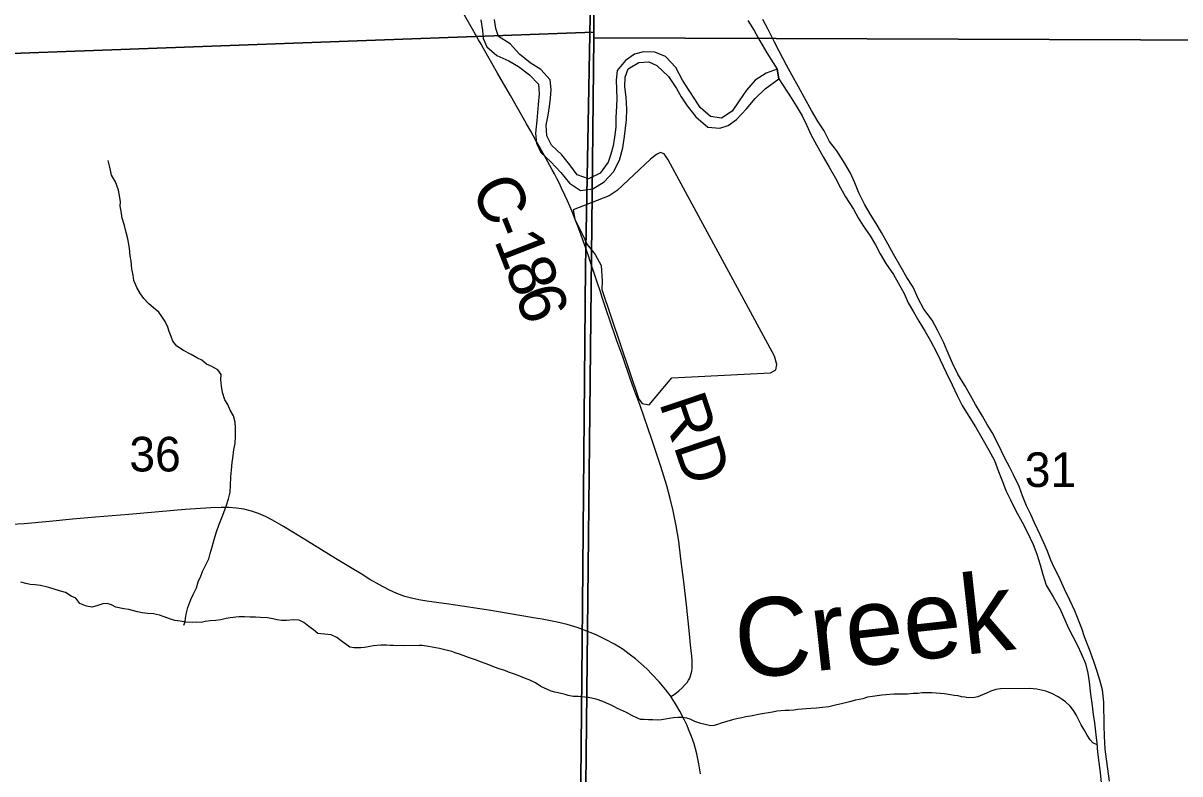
# Model space of a CAD drawing. Extents: x 1985906 to 2360102, y 891258 to 1222054.
# Drawn here: x 2104960 to 2112346, y 1026196 to 1030988 of the extents above; entities that cross this region are included whole.
import ezdxf

# ---------------------------------------------------------------- set-up
doc = ezdxf.new("R2010")
doc.units = 0
for name, color, linetype in [('GM_X_County_Road', 7, 'Continuous'), ('GM_X_County_Road_Text', 7, 'Continuous'), ('GM_X_Major_River', 7, 'Continuous'), ('GM_X_Minor_Lake', 7, 'Continuous'), ('GM_X_Minor_River', 7, 'Continuous'), ('GM_X_Minor_River_Text', 7, 'Continuous'), ('GM_X_Section', 7, 'Continuous'), ('GM_X_Section_Text', 7, 'Continuous'), ('GM_X_State_Route', 7, 'Continuous'), ('GM_X_Township', 7, 'Continuous')]:
    doc.layers.add(name, color=color, linetype=linetype)

msp = doc.modelspace()

# ---------------------------------------------------------------- linework, layer by layer
at = {"layer": 'GM_X_County_Road'}
for points in [[(2108590.1, 1029441.8), (2108570.1, 1029502.1), (2108543.2, 1029582.8), (2108515.4, 1029658.4), (2108498.1, 1029703.3), (2108487.8, 1029729.4), (2108478.9, 1029752.2), (2108463.9, 1029789.4), (2108451, 1029821.1), (2108436.4, 1029853.8), (2108419.9, 1029889.4), (2108398.2, 1029934.6), (2108382.6, 1029968.4), (2108369, 1029997.2), (2108353.6, 1030025.5), (2108337.9, 1030053), (2108294.9, 1030131.7), (2108278.5, 1030160.9), (2108255.1, 1030202.5), (2108231.7, 1030244.2), (2108201.2, 1030298.4), (2108174, 1030346.5), (2108152.6, 1030384.4), (2108118.7, 1030442.6), (2108071.8, 1030526.8), (2107989.4, 1030669.2), (2107900.3, 1030826.5), (2107884.6, 1030854.8), (2107867.7, 1030882.6), (2107829.2, 1030950), (2107692.5, 1031189.4)], [(2109096.7, 1026689.3), (2109117, 1026702.1), (2109134.3, 1026715.5), (2109147.4, 1026727.2), (2109168.9, 1026746.4), (2109190.7, 1026768.1), (2109200.7, 1026780.5), (2109209.4, 1026793.7), (2109216.5, 1026807.6), (2109222.1, 1026822), (2109226.3, 1026837.1), (2109229.3, 1026852.6), (2109231.3, 1026868.4), (2109232.4, 1026900.6), (2109231.9, 1026916.8), (2109229.8, 1026949), (2109224.7, 1026997.7), (2109212.5, 1027111.7), (2109196.3, 1027275), (2109179, 1027421.5), (2109160.5, 1027568.1), (2109146.1, 1027681.9), (2109130.1, 1027778.8), (2109110.7, 1027875.2), (2109092, 1027954.9), (2109070.4, 1028033.8), (2109031.8, 1028159.1), (2108974.1, 1028330), (2108899.7, 1028547.3), (2108884.3, 1028588.6), (2108873.3, 1028619.1), (2108860.6, 1028654.2), (2108837, 1028721), (2108788.7, 1028857.8), (2108751.4, 1028960.2), (2108705.5, 1029093.1), (2108688.1, 1029146.7), (2108671.3, 1029198.4), (2108660.4, 1029231.5), (2108644.1, 1029280.5), (2108625.6, 1029335.4), (2108600.4, 1029410.9), (2108590.1, 1029441.8)]]:
    msp.add_lwpolyline(points, dxfattribs=at)
at = {"layer": 'GM_X_Major_River'}
for points in [[(2109587.7, 1031004.8), (2109628.2, 1030941.1), (2109664.6, 1030875.3), (2109709.1, 1030799.5), (2109775.3, 1030695.1)], [(2110712.3, 1029163.1), (2110675.8, 1029230.9), (2110643.3, 1029302.7), (2110602.9, 1029364.5), (2110566.4, 1029428.3), (2110517.9, 1029514), (2110481.4, 1029579.8), (2110440.9, 1029651.6), (2110406.5, 1029709.4), (2110370.1, 1029767.2), (2110331.7, 1029833), (2110297.2, 1029904.9), (2110270.8, 1029968.7), (2110244.3, 1030030.6), (2110207.9, 1030092.4), (2110155.4, 1030174.1), (2110109, 1030233.8), (2110074.5, 1030301.7), (2110036.1, 1030357.4), (2109993.6, 1030431.2), (2109949.1, 1030511), (2109910.6, 1030582.8), (2109870.1, 1030654.5), (2109833.6, 1030720.4), (2109787, 1030810.1), (2109758.6, 1030866), (2109718.1, 1030947.8), (2109683.6, 1031011.6)], [(2109775.3, 1030695.1), (2109786.1, 1030632.7)], [(2109786.1, 1030632.7), (2109865.1, 1030512.3), (2109897.4, 1030460.5), (2109933.9, 1030396.7), (2109962.3, 1030338.9), (2109992.7, 1030273), (2110027.1, 1030211.2), (2110069.6, 1030135.4), (2110108.1, 1030069.6), (2110146.6, 1029997.8), (2110179, 1029938), (2110211.4, 1029880.2), (2110261.9, 1029800.5), (2110292.3, 1029746.6), (2110324.6, 1029694.8), (2110369.1, 1029631.1), (2110403.5, 1029573.2), (2110431.9, 1029515.4), (2110468.3, 1029453.6), (2110518.8, 1029383.9), (2110547.1, 1029330), (2110585.6, 1029262.2), (2110612, 1029202.4), (2110646.4, 1029146.6), (2110678.8, 1029086.7), (2110719.2, 1029021), (2110753.6, 1028961.2), (2110790.1, 1028893.3), (2110816.5, 1028839.5), (2110855, 1028757.7), (2110891.6, 1028679.8), (2110924, 1028612), (2110956.4, 1028548.2), (2111005, 1028468.5), (2111041.4, 1028410.7), (2111081.9, 1028340.9), (2111126.4, 1028263.1), (2111162.8, 1028197.3), (2111189.3, 1028127.4), (2111213.8, 1028061.5), (2111236.1, 1028005.7), (2111264.6, 1027945.8), (2111299, 1027876), (2111339.5, 1027802.2), (2111374, 1027736.4), (2111410.5, 1027660.5), (2111432.9, 1027598.6), (2111453.4, 1027530.7), (2111471.8, 1027468.8), (2111492.3, 1027400.9), (2111536.8, 1027327.1), (2111581.3, 1027247.3), (2111634.1, 1027131.6), (2111692.9, 1027015.9), (2111717.2, 1026964), (2111743.7, 1026900.2), (2111758.1, 1026838.2), (2111766.5, 1026784.2), (2111775, 1026704.2), (2111783.4, 1026648.2), (2111793.9, 1026576.2), (2111802.3, 1026522.2), (2111810.8, 1026446.1), (2111817.2, 1026392.1), (2111821.6, 1026334.1), (2111830, 1026268.1), (2111838.4, 1026204.1), (2111844.9, 1026140)], [(2111896.8, 1026150.4), (2111886.3, 1026228.5), (2111877.8, 1026290.5), (2111869.4, 1026354.5), (2111864.8, 1026436.5), (2111862.4, 1026504.6), (2111861.3, 1026654.8), (2111852.8, 1026732.8), (2111836.4, 1026794.7), (2111818, 1026850.7), (2111797.6, 1026912.6), (2111769.1, 1026990.5), (2111738.5, 1027070.3), (2111720.1, 1027124.3), (2111675.4, 1027236), (2111644.9, 1027305.9), (2111610.4, 1027375.7), (2111575.9, 1027451.5), (2111545.5, 1027509.4), (2111523.2, 1027561.3), (2111500.8, 1027617.2), (2111478.4, 1027671.1), (2111454.1, 1027722.9), (2111417.5, 1027798.8), (2111395.2, 1027852.7), (2111366.8, 1027906.5), (2111342.4, 1027970.4), (2111320, 1028030.3), (2111285.5, 1028100.1), (2111261.1, 1028152), (2111226.7, 1028215.8), (2111188.2, 1028295.6), (2111147.6, 1028375.4), (2111115.3, 1028427.2), (2111086.9, 1028479.1), (2111042.4, 1028554.8), (2111010, 1028610.7), (2110973.6, 1028674.5), (2110929.1, 1028748.2), (2110894.6, 1028818), (2110860.1, 1028895.9), (2110839.7, 1028947.8), (2110799.2, 1029029.6), (2110764.7, 1029093.4), (2110712.3, 1029163.1)]]:
    msp.add_lwpolyline(points, dxfattribs=at)
at = {"layer": 'GM_X_Minor_Lake'}
for points in [[(2109079.9, 1030115.9), (2109053.7, 1030153.8), (2109029.6, 1030161.6), (2109003.7, 1030149.4), (2108965.9, 1030119.1), (2108753.3, 1029919.2), (2108701.5, 1029886.8), (2108472.2, 1029796.9), (2108482.6, 1029736.9), (2108529.3, 1029643.2), (2108561.7, 1029575.4), (2108612.1, 1029511.7), (2108650.6, 1029441.9), (2108657.3, 1029343.8), (2108655.7, 1029287.7), (2108892.5, 1028588.7), (2108912.7, 1028560.8), (2108958.7, 1028551.1), (2109103.5, 1028724.4), (2109733.2, 1028757.2), (2109767.1, 1028775.5), (2109772.8, 1028809.6), (2109758.5, 1028863.5)], [(2109758.5, 1028863.5), (2109079.9, 1030115.9)]]:
    msp.add_lwpolyline(points, dxfattribs=at)
at = {"layer": 'GM_X_Minor_River'}
for points in [[(2107881.9, 1031010), (2107892.4, 1030942), (2107898.7, 1030890), (2107921.1, 1030838.1), (2107985.5, 1030782.5), (2108061.7, 1030747), (2108123.9, 1030711.4), (2108194.3, 1030657.9), (2108250.7, 1030598.3), (2108255.1, 1030536.2), (2108249.6, 1030470.1), (2108243.9, 1030418), (2108240.3, 1030367.9), (2108232.9, 1030285.7), (2108237.3, 1030221.7), (2108265.7, 1030161.8), (2108330.1, 1030102.2), (2108392.6, 1030034.6), (2108449, 1029967), (2108519.3, 1029919.5), (2108597.3, 1029930), (2108670.9, 1029974.7), (2108730.5, 1030039.2), (2108768, 1030113.6), (2108789.4, 1030191.8), (2108800.9, 1030264), (2108806.6, 1030318.1), (2108812.2, 1030370.2), (2108815.7, 1030440.3), (2108811.2, 1030516.4), (2108802.7, 1030582.4), (2108804.3, 1030642.5), (2108823.9, 1030696.7), (2108891.7, 1030737.3), (2108955.6, 1030741.8), (2109005.8, 1030718.1), (2109080.2, 1030648.6), (2109132.8, 1030570.9), (2109163.1, 1030517), (2109199.5, 1030461.2), (2109256, 1030389.6), (2109332.4, 1030324.1), (2109408.5, 1030318.7), (2109462.4, 1030335.1), (2109516.1, 1030373.5), (2109579.6, 1030442.1), (2109635.1, 1030506.6), (2109698.7, 1030569.2), (2109786.1, 1030632.7)], [(2109775.3, 1030695.1), (2109704, 1030669.3), (2109634.3, 1030624.7), (2109578.8, 1030560.2), (2109533.3, 1030491.8), (2109487.7, 1030427.4), (2109420, 1030382.8), (2109350, 1030392.3), (2109283.6, 1030449.9), (2109249.2, 1030503.7), (2109212.9, 1030557.5), (2109170.4, 1030625.2), (2109127.9, 1030705), (2109061.4, 1030774.6), (2108993.2, 1030802.1), (2108921.2, 1030805.6), (2108863.3, 1030791.1), (2108807.6, 1030750.7), (2108754, 1030686.2), (2108746.5, 1030624), (2108751.3, 1030507.9), (2108749.6, 1030457.9), (2108744.1, 1030385.7), (2108744.5, 1030323.7), (2108737, 1030261.5), (2108727.4, 1030205.4), (2108713.7, 1030151.2), (2108696.1, 1030101), (2108644.6, 1030030.5), (2108570.8, 1029993.9), (2108498.7, 1030019.4), (2108450.2, 1030083.1), (2108399.8, 1030146.8), (2108333.4, 1030210.4), (2108305, 1030268.3), (2108300.5, 1030336.3), (2108312.1, 1030400.5), (2108321.7, 1030456.6), (2108327.3, 1030508.7), (2108332.9, 1030564.8), (2108324.5, 1030626.8), (2108266.1, 1030692.5), (2108197.8, 1030734), (2108129.4, 1030789.6), (2108070.9, 1030857.2), (2107994.6, 1030902.7), (2107978.3, 1030954.7), (2107969.9, 1031010.7)], [(2109786.1, 1030632.7), (2109775.3, 1030695.1)], [(2106290.8, 1028134), (2106294.5, 1028184.2), (2106298.4, 1028212.3), (2106306.1, 1028266.6), (2106313.9, 1028304.8), (2106315.7, 1028352.9), (2106315.4, 1028405.1), (2106313.2, 1028441.3), (2106303, 1028481.4), (2106282.8, 1028517.4), (2106266.5, 1028553.5), (2106248.3, 1028583.5), (2106234.1, 1028629.6), (2106225.8, 1028671.7), (2106223.6, 1028713.9), (2106225.5, 1028746), (2106203.3, 1028776), (2106165.1, 1028795.9), (2106130.9, 1028811.8), (2106100.7, 1028837.8), (2106072.6, 1028849.7), (2106032.4, 1028873.6), (2105984.2, 1028899.5), (2105942, 1028927.4), (2105915.8, 1028957.4), (2105905.6, 1028987.4), (2105893.4, 1029019.5), (2105883.2, 1029047.6), (2105867, 1029083.6), (2105846.8, 1029115.7), (2105826.6, 1029143.7), (2105792.4, 1029171.6), (2105760.2, 1029199.6), (2105730, 1029231.6), (2105709.8, 1029259.6), (2105685.5, 1029301.6), (2105667.3, 1029345.7), (2105663.1, 1029379.8), (2105654.9, 1029419.9), (2105650.6, 1029468.1), (2105644.4, 1029502.2), (2105640.1, 1029552.4), (2105627.8, 1029612.5), (2105617.6, 1029652.6), (2105607.3, 1029696.8), (2105593.1, 1029742.9), (2105586.8, 1029789), (2105580.6, 1029819.1), (2105582.5, 1029847.2), (2105578.3, 1029875.3), (2105568.1, 1029921.4), (2105549.8, 1029975.5), (2105525.5, 1030017.6), (2105517.3, 1030049.7), (2105511.2, 1030077.8), (2105503, 1030111.8)], [(2105986.9, 1027145.8), (2105995.3, 1027165.7), (2105997.1, 1027189.2), (2106002.9, 1027223.3), (2106010.8, 1027257.5), (2106030.5, 1027309.8), (2106046.4, 1027341.9), (2106066.2, 1027384.2), (2106078, 1027422.4), (2106093.9, 1027458.6), (2106105.7, 1027488.8), (2106123.6, 1027523), (2106145.4, 1027569.2), (2106155.2, 1027603.4), (2106167, 1027645.6), (2106180.8, 1027691.9), (2106194.6, 1027742.1), (2106210.4, 1027784.3), (2106230.2, 1027836.6), (2106242.1, 1027864.8), (2106255.9, 1027905), (2106271.7, 1027951.2), (2106281.5, 1027995.4), (2106285.2, 1028037.6), (2106287, 1028091.8), (2106290.8, 1028134)], [(2106927.7, 1027083.5), (2106841.2, 1027092.6), (2106815, 1027116.6), (2106784.9, 1027136.5), (2106752.7, 1027162.5), (2106722.5, 1027176.4), (2106686.5, 1027180.3), (2106642.4, 1027176), (2106610.3, 1027175.9), (2106582.3, 1027179.8), (2106554.2, 1027185.7), (2106520.1, 1027191.5), (2106476, 1027195.3), (2106443.9, 1027197.2), (2106409.8, 1027197.1), (2106373.8, 1027198.9), (2106337.7, 1027198.7), (2106281.6, 1027192.5), (2106255.6, 1027188.3), (2106223.6, 1027180.2), (2106191.5, 1027176), (2106153.5, 1027173.8), (2106123.4, 1027169.7), (2106097.4, 1027163.5), (2106067.4, 1027165.4), (2106041.3, 1027163.3), (2105999.2, 1027165.1), (2105963.1, 1027170.9), (2105929, 1027174.8), (2105900.9, 1027182.7), (2105860.8, 1027198.6), (2105830.7, 1027208.5), (2105792.5, 1027218.3), (2105754.5, 1027220.2), (2105720.4, 1027224), (2105690.3, 1027229.9), (2105634.1, 1027245.7), (2105604, 1027249.6), (2105551.9, 1027261.4), (2105523.7, 1027275.3), (2105497.6, 1027283.2), (2105469.6, 1027281.1), (2105431.6, 1027268.9), (2105399.6, 1027260.7), (2105365.5, 1027266.6), (2105321.3, 1027284.4), (2105297.1, 1027318.5), (2105267, 1027330.4), (2105230.8, 1027354.3), (2105192.6, 1027364.2), (2105158.5, 1027376), (2105124.4, 1027385.9), (2105070.2, 1027397.7), (2105036.1, 1027403.6), (2105004.1, 1027405.4), (2104978, 1027411.3), (2104945.9, 1027419.2)], [(2108505.2, 1026689.4), (2108473, 1026691), (2108440.8, 1026696.6), (2108420.7, 1026702.3), (2108376.3, 1026713.8), (2108356.2, 1026717.5), (2108332, 1026725.2), (2108307.8, 1026734.9), (2108265.4, 1026754.4), (2108232.9, 1026778), (2108192.5, 1026795.5), (2108162.3, 1026807.2), (2108132, 1026820.8), (2108097.7, 1026832.4), (2108059.3, 1026845.9), (2108035.1, 1026855.6), (2108000.8, 1026867.2), (2107970.6, 1026876.8), (2107944.3, 1026888.5), (2107916.1, 1026898.2), (2107879.8, 1026911.7), (2107855.5, 1026921.4), (2107829.3, 1026931.1), (2107805.1, 1026938.8), (2107752.6, 1026958.1), (2107718.4, 1026969.7), (2107698.2, 1026977.5), (2107670, 1026983.1), (2107643.8, 1026990.8), (2107619.6, 1026996.5), (2107549.2, 1027009.6), (2107508.9, 1027015), (2107488.9, 1027014.8), (2107398.5, 1027013.6), (2107374.4, 1027015.3), (2107346.3, 1027012.9), (2107326.2, 1027014.6), (2107304.1, 1027016.3), (2107280, 1027018), (2107243.8, 1027017.5), (2107195.7, 1027012.9), (2107175.7, 1027008.6), (2107139.6, 1027002.1), (2107117.5, 1026999.8), (2107093.4, 1027001.5), (2107073.3, 1027001.2), (2107047.2, 1027004.9), (2106990.4, 1027046.2), (2106964.1, 1027065.9), (2106927.7, 1027083.5)], [(2111817.9, 1026381.8), (2111790.3, 1026394.3), (2111774, 1026414.2), (2111755.5, 1026444), (2111735, 1026477.8), (2111716.5, 1026509.7), (2111697.9, 1026547.5), (2111683.6, 1026573.4), (2111667.1, 1026601.3), (2111646.7, 1026629.1), (2111616.2, 1026656.7), (2111595.9, 1026670.5), (2111569.6, 1026688.2), (2111529.2, 1026709.7), (2111490.8, 1026723.3), (2111470.7, 1026729), (2111432.4, 1026736.5), (2111386.2, 1026741.9), (2111201.5, 1026739.4), (2111171.4, 1026735), (2111139.4, 1026724.6), (2111111.4, 1026712.2), (2111085.5, 1026699.8), (2111055.5, 1026687.4), (2111035.5, 1026683.1), (2110995.4, 1026682.5), (2110973.2, 1026686.3), (2110951.1, 1026688), (2110931, 1026693.7), (2110904.8, 1026697.4), (2110882.7, 1026701.1), (2110844.4, 1026706.6), (2110818.3, 1026710.3), (2110762, 1026713.5), (2110701.8, 1026712.7), (2110673.7, 1026710.3), (2110643.6, 1026709.9), (2110607.5, 1026705.4), (2110519.1, 1026704.3), (2110442.9, 1026699.2), (2110398.8, 1026692.6), (2110352.7, 1026686), (2110322.7, 1026675.6), (2110274.6, 1026666.9), (2110236.6, 1026656.4), (2110194.6, 1026645.8), (2110148.5, 1026635.1), (2110104.5, 1026624.5), (2110064.4, 1026620), (2110026.3, 1026615.4), (2109992.2, 1026613), (2109962.1, 1026610.6), (2109934, 1026610.2), (2109907.9, 1026607.9), (2109881.9, 1026603.5), (2109851.8, 1026601.1), (2109825.7, 1026600.8), (2109773.5, 1026596), (2109745.5, 1026589.7), (2109667.3, 1026576.6), (2109645.3, 1026572.3), (2109625.3, 1026568), (2109605.2, 1026563.7), (2109575.2, 1026559.3), (2109549.1, 1026554.9), (2109515.1, 1026546.5), (2109489.1, 1026540.1), (2109417.1, 1026519.1), (2109395.1, 1026510.8), (2109373.1, 1026504.4), (2109349, 1026502.1), (2109314.7, 1026511.7), (2109286.6, 1026517.3), (2109250.2, 1026530.9), (2109219.9, 1026544.5), (2109197.8, 1026552.2), (2109171.6, 1026555.9), (2109141.5, 1026555.5), (2109113.4, 1026553.1), (2109085.3, 1026548.7), (2109061.3, 1026544.4), (2109037.2, 1026542.1), (2109011.2, 1026539.7), (2108981, 1026541.3), (2108952.9, 1026541), (2108926.8, 1026542.6), (2108902.7, 1026544.3), (2108882.5, 1026552), (2108846.1, 1026569.6), (2108813.7, 1026587.2), (2108793.5, 1026597), (2108755.2, 1026614.5), (2108732.9, 1026626.3), (2108710.7, 1026636), (2108684.4, 1026647.7), (2108662.2, 1026657.4), (2108619.8, 1026672.9), (2108567.5, 1026684.2), (2108505.2, 1026689.4)]]:
    msp.add_lwpolyline(points, dxfattribs=at)
at = {"layer": 'GM_X_Section'}
for points in [[(2108614.1, 1036304.1), (2108612.2, 1036278.1), (2108603.7, 1030930.8), (2103026, 1030725.8), (2103084, 1036099.3)], [(2108612.2, 1036278.1), (2114398.2, 1036216.2), (2114421.7, 1030873.2), (2108603.9, 1030894.8), (2108603.7, 1030930.8)], [(2108603.7, 1030930.8), (2108603.9, 1030894.8), (2108547.5, 1025523.2), (2103217.8, 1025431.7), (2103067.7, 1025441), (2103026, 1030725.8)], [(2108603.9, 1030894.8), (2114421.7, 1030873.2), (2114539.2, 1025530.7), (2114411.1, 1025533.9), (2108547.5, 1025523.2)]]:
    msp.add_lwpolyline(points, close=True, dxfattribs=at)
at = {"layer": 'GM_X_State_Route'}
for points in [[(2108219.3, 1027193.3), (2107983.6, 1027232.4), (2107958.9, 1027236), (2107918.7, 1027242.3), (2107720, 1027273.7), (2107662.7, 1027280.7), (2107614.9, 1027288.5), (2107569.8, 1027294.6), (2107537.7, 1027298.9), (2107487.3, 1027307.6), (2107439.6, 1027318.1), (2107397.9, 1027329.3), (2107347.5, 1027347.6), (2107295.4, 1027370.2), (2107235.5, 1027402.3), (2107173.9, 1027437.1), (2107118.3, 1027472.7), (2107061, 1027507.4), (2106954.2, 1027571.7), (2106776.2, 1027682), (2106720.9, 1027715.6), (2106622.6, 1027775), (2106552.1, 1027816.4), (2106508.6, 1027839), (2106463.8, 1027858.1), (2106417.5, 1027873.6), (2106370.1, 1027885.2), (2106321.9, 1027892.8), (2106273.2, 1027896.9), (2106224.4, 1027897.4), (2106159, 1027895), (2105995.3, 1027884.1), (2105635.8, 1027852.1), (2105423.2, 1027834.8), (2105276.3, 1027821.1), (2105129.2, 1027807.9), (2104965.9, 1027793), (2104885.4, 1027787.5)], [(2109286.1, 1026196.1), (2109275.5, 1026260.6), (2109261.7, 1026324.5), (2109244.2, 1026387.4), (2109228.5, 1026433.8), (2109209.8, 1026480.6), (2109199.4, 1026504.9), (2109183.6, 1026538.9), (2109153, 1026596.7), (2109120.1, 1026653.2), (2109096.7, 1026689.3), (2109093.3, 1026694.2), (2109064.3, 1026733.6), (2109022.4, 1026783.6), (2108977.8, 1026831.5), (2108943.3, 1026866.3), (2108907.2, 1026899.4), (2108869.6, 1026930.9), (2108831, 1026961), (2108790.9, 1026989.2), (2108735.5, 1027023.6), (2108678, 1027054.6), (2108619, 1027082.9), (2108580.8, 1027098.9), (2108558.7, 1027108.2), (2108497.2, 1027130.4), (2108434.6, 1027149.1), (2108371.1, 1027164.9), (2108274.8, 1027184.1), (2108219.3, 1027193.3)]]:
    msp.add_lwpolyline(points, dxfattribs=at)
at = {"layer": 'GM_X_Township'}
for points in [[(2108590.2, 1057156.5), (2108639.5, 1052043.3), (2108637.1, 1049741.1), (2108630.4, 1047484.6), (2108627.5, 1046838.9), (2108612.5, 1046641.2), (2108630.4, 1044190.7), (2108630.3, 1044082.6), (2108629.3, 1041511.6), (2108630.8, 1034179.2), (2108627, 1033545.8), (2108551.5, 1029433), (2108528.9, 1027031.5), (2108514.5, 1025497.4), (2103772.2, 1025425.9), (2103219.4, 1025417.6), (2103068.8, 1025432.7), (2097635.3, 1025405.6), (2096078.3, 1025395), (2095094.6, 1025388.3), (2092097.4, 1025367.8)], [(2112790.1, 1025510.5), (2112030.8, 1025508.2), (2109292.7, 1025499.8), (2108514.5, 1025497.4), (2108528.9, 1027031.5), (2108551.5, 1029433), (2108627, 1033545.8), (2108630.8, 1034179.2), (2108629.3, 1041511.6)]]:
    msp.add_lwpolyline(points, dxfattribs=at)

# ---------------------------------------------------------------- texts
at = {"layer": 'GM_X_County_Road_Text'}
for s, rotation, p in [('C', 296.55109, (2107813.3, 1029930.3)), ('-', 291.605, (2107920.6, 1029716.2)), ('1', 291.14624, (2107965.7, 1029602.2)), ('8', 290.82343, (2108032.2, 1029430.3)), ('6', 289.51451, (2108097.3, 1029259.3)), ('RD', 288.59048, (2109019.3, 1028566))]:
    msp.add_text(s, height=300, rotation=rotation, dxfattribs=at).set_placement(p)
at = {"layer": 'GM_X_Minor_River_Text'}
msp.add_text('Creek', height=500.13, rotation=6.26128, dxfattribs=at).set_placement((2109531.3, 1026797.9))
at = {"layer": 'GM_X_Section_Text'}
for s, p in [('36', (2105638.2, 1028126.6)), ('31', (2111355.9, 1028027.6))]:
    msp.add_text(s, height=221, rotation=0.00001, dxfattribs=at).set_placement(p)

doc.saveas('drawing.dxf')
